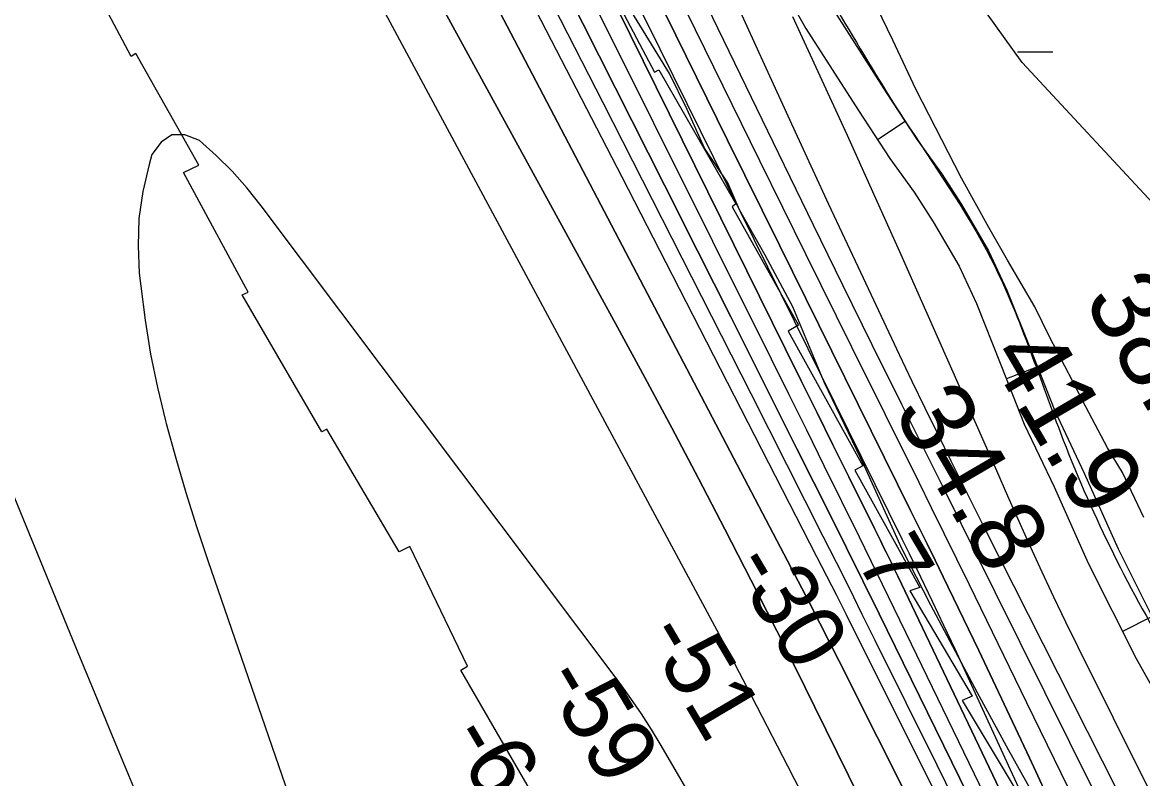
# Model space of a CAD drawing. Extents: x 3245246 to 3283090, y 806824 to 832173.
# Drawn here: x 3271632 to 3272646, y 816086 to 816770 of the extents above; entities that cross this region are included whole.
import ezdxf

# ---------------------------------------------------------------- set-up
doc = ezdxf.new("R2010")
doc.units = 0
for name, color, linetype in [('V-RIVR-EDGE', 7, 'Continuous'), ('V-RIVR-RANG', 7, 'Continuous'), ('V-ROAD-CNTR', 7, 'Continuous'), ('V-RRAP-RVMT', 7, 'Continuous'), ('V-SITE-VEGE', 7, 'Continuous'), ('V-TOPO-DPTH', 7, 'Continuous'), ('V-TOPO-MAJR', 7, 'Continuous'), ('V-TOPO-MINR', 7, 'Continuous'), ('V-TOPO-WATR', 7, 'Continuous'), ('V-WETL-SWMP', 7, 'Continuous')]:
    doc.layers.add(name, color=color, linetype=linetype)

msp = doc.modelspace()

# ---------------------------------------------------------------- linework, layer by layer
at = {"layer": 'V-RIVR-EDGE'}
msp.add_lwpolyline([(3272551.8, 816063.4), (3272524.5, 816112.1), (3272496.4, 816163.5), (3272454.4, 816242.7), (3272428.1, 816294.1), (3272394.3, 816368.5), (3272358, 816443.8), (3272329.5, 816512.5), (3272304.4, 816559.5), (3272281, 816600.4), (3272270.7, 816624.8), (3272249.4, 816656.1), (3272233.9, 816691), (3272217.9, 816723.6), (3272178, 816788.5)], dxfattribs=at)
at = {"layer": 'V-ROAD-CNTR'}
for p, q in [((3272431.1, 816680.2), (3272406, 816663.8)), ((3272550.7, 816458.4), (3272522.8, 816447.4)), ((3272654.5, 816232.6), (3272627.7, 816219.1))]:
    msp.add_line(p, q, dxfattribs=at)
for points in [[(3272032.9, 817504.5), (3272117.1, 817317.1), (3272168.6, 817195.6), (3272227.2, 817050.5), (3272269.2, 816957), (3272323.3, 816856.8), (3272367, 816779.8), (3272413.9, 816706.5), (3272441.9, 816663.7), (3272464, 816633.2), (3272482.1, 816605.2), (3272506.5, 816563.3), (3272523, 816527.6), (3272545.6, 816471.4), (3272566.4, 816418.5), (3272593.2, 816362.3), (3272623.8, 816293.8), (3272666.5, 816208.8), (3272700.9, 816147.8), (3272732.5, 816092.6), (3272762.8, 816033.5)], [(3272005.7, 817491.7), (3272089.6, 817305.1), (3272140.8, 817184.1), (3272199.6, 817038.7), (3272242.3, 816943.7), (3272297.1, 816842.3), (3272341.3, 816764.3), (3272388.7, 816690.2), (3272417.2, 816646.7), (3272439.2, 816616.2), (3272456.5, 816589.5), (3272479.9, 816549.4), (3272495.5, 816515.7), (3272517.7, 816460.3), (3272538.9, 816406.5), (3272566, 816349.7), (3272596.7, 816280.9), (3272640, 816194.7), (3272674.8, 816132.9), (3272706.1, 816078.3)]]:
    msp.add_lwpolyline(points, dxfattribs=at)
msp.add_spline([(3265843.1, 823432.9), (3265859, 823417.1), (3265884.4, 823393.5), (3265921.6, 823385.9), (3265988.6, 823351.1), (3266047.2, 823332.3), (3266110.9, 823317.7), (3266174.6, 823302.5), (3266237.9, 823256.1), (3266319, 823213.7), (3266446.2, 823144), (3266598.2, 823070.2), (3266698.3, 823024.2), (3266809.8, 822977.5), (3266902.8, 822954.7), (3266981.5, 822929.4), (3267047, 822922.9), (3267126.7, 822927), (3267196.8, 822934.5), (3267240.8, 822931.2), (3267315.5, 822929), (3267389.5, 822902.9), (3267472.5, 822855.3), (3267548.2, 822799.1), (3267673.2, 822703.2), (3267729.5, 822659.2), (3267800.8, 822580), (3267841.6, 822514.8), (3267890.4, 822443.6), (3267961.5, 822390.3), (3268026.2, 822347.9), (3268097.5, 822313.7), (3268226.8, 822221.5), (3268328.9, 822136.2), (3268438, 822030.2), (3268539.6, 821913.7), (3268611.4, 821855), (3268669.7, 821833), (3268741.6, 821835.2), (3268781, 821862.3), (3268824.2, 821916.6), (3268873.1, 822006.3), (3268932.5, 822098.1), (3268972.1, 822145.5), (3269019.4, 822162), (3269056, 822158.3), (3269086.7, 822138.7), (3269215.7, 821995.6), (3269467.1, 821682.5), (3269665, 821425.3), (3269890.2, 821132.3), (3269935.6, 821060.8), (3269937.8, 820947), (3269911.9, 820878.4), (3269882.4, 820803.4), (3269850.4, 820754.7), (3269820.8, 820702.9), (3269847.5, 820661.4), (3269995.3, 820504.9), (3270135.1, 820342.3), (3270215.8, 820249.2), (3270280.9, 820161.5), (3270409.8, 819983.2), (3270585.2, 819734.7), (3270723.1, 819531.2), (3270847.8, 819342.2), (3270941.2, 819194.9), (3271024.2, 819065), (3271103.7, 818956), (3271217.9, 818809.2), (3271322.1, 818665), (3271450.9, 818481.1), (3271547.8, 818329.9), (3271656.2, 818159), (3271778.9, 817965.4), (3271939, 817707.5), (3272036.6, 817466.5), (3272126.7, 817285.3), (3272211.9, 817051.1), (3272318, 816867.5), (3272429.4, 816683.2), (3272508.6, 816556.2), (3272571.6, 816398.7), (3272670.4, 816197), (3272779.9, 816022.9), (3272872.1, 815803.2), (3272964.7, 815556.6)], degree=3, dxfattribs=at)
at = {"layer": 'V-RRAP-RVMT'}
for p, q in [((3271730.4, 816739), (3271605.5, 816975)), ((3271730.4, 816739), (3271605.5, 816975)), ((3272151.3, 816825.6), (3272204.3, 816724.9)), ((3272151.3, 816825.6), (3272204.3, 816724.9)), ((3271734.8, 816741.6), (3271730.4, 816739)), ((3271734.8, 816741.6), (3271730.4, 816739)), ((3271791.9, 816640.7), (3271734.8, 816741.6)), ((3271791.9, 816640.7), (3271734.8, 816741.6)), ((3272204.3, 816724.9), (3272208.2, 816726.9)), ((3272204.3, 816724.9), (3272208.2, 816726.9)), ((3272208.2, 816726.9), (3272277.8, 816605.9)), ((3272208.2, 816726.9), (3272277.8, 816605.9)), ((3271778, 816634), (3271791.9, 816640.7)), ((3271778, 816634), (3271791.9, 816640.7)), ((3271836.5, 816525.8), (3271778, 816634)), ((3271836.5, 816525.8), (3271778, 816634)), ((3272277.8, 816605.9), (3272274.4, 816603)), ((3272277.8, 816605.9), (3272274.4, 816603)), ((3272274.4, 816603), (3272334.5, 816496.1)), ((3272274.4, 816603), (3272334.5, 816496.1)), ((3271830.9, 816523.6), (3271836.5, 816525.8)), ((3271830.9, 816523.6), (3271836.5, 816525.8)), ((3271903, 816399.6), (3271830.9, 816523.6)), ((3271903, 816399.6), (3271830.9, 816523.6)), ((3272334.5, 816496.1), (3272325.3, 816490.7)), ((3272334.5, 816496.1), (3272325.3, 816490.7)), ((3272325.3, 816490.7), (3272392.9, 816368.9)), ((3272325.3, 816490.7), (3272392.9, 816368.9)), ((3271907.5, 816401.9), (3271903, 816399.6)), ((3271907.5, 816401.9), (3271903, 816399.6)), ((3271973.2, 816291.2), (3271907.5, 816401.9)), ((3271973.2, 816291.2), (3271907.5, 816401.9)), ((3272392.9, 816368.9), (3272385.6, 816365)), ((3272392.9, 816368.9), (3272385.6, 816365)), ((3272385.6, 816365), (3272444.2, 816258.9)), ((3272385.6, 816365), (3272444.2, 816258.9)), ((3271982.8, 816296), (3271973.2, 816291.2)), ((3271982.8, 816296), (3271973.2, 816291.2)), ((3272035, 816187.6), (3271982.8, 816296)), ((3272035, 816187.6), (3271982.8, 816296)), ((3272444.2, 816258.9), (3272435.3, 816255.9)), ((3272444.2, 816258.9), (3272435.3, 816255.9)), ((3272435.3, 816255.9), (3272491.8, 816160.5)), ((3272435.3, 816255.9), (3272491.8, 816160.5)), ((3272029, 816184), (3272035, 816187.6)), ((3272029, 816184), (3272035, 816187.6)), ((3272096.8, 816066.9), (3272029, 816184)), ((3272096.8, 816066.9), (3272029, 816184)), ((3272491.8, 816160.5), (3272482.7, 816156.5)), ((3272491.8, 816160.5), (3272482.7, 816156.5)), ((3272482.7, 816156.5), (3272549, 816046.2)), ((3272482.7, 816156.5), (3272549, 816046.2))]:
    msp.add_line(p, q, dxfattribs=at)
at = {"layer": 'V-SITE-VEGE'}
for p, q in [((3272420, 816753.9), (3272405.3, 816783.6)), ((3272440.7, 816709.4), (3272420, 816753.9)), ((3272482.2, 816629), (3272440.7, 816709.4)), ((3272506.7, 816584.4), (3272482.2, 816629)), ((3272523.8, 816554.7), (3272506.7, 816584.4)), ((3272548.3, 816512.6), (3272523.8, 816554.7)), ((3272561.7, 816485.4), (3272548.3, 816512.6)), ((3272582.5, 816445.8), (3272561.7, 816485.4)), ((3272594.7, 816422.3), (3272582.5, 816445.8)), ((3272614.2, 816385.1), (3272594.7, 816422.3)), ((3272627.7, 816362.8), (3272614.2, 816385.1)), ((3272647.2, 816322), (3272627.7, 816362.8))]:
    msp.add_line(p, q, dxfattribs=at)
at = {"layer": 'V-TOPO-DPTH'}
for points in [[(3271991.5, 817061.7), (3272213.2, 816622.8), (3272243.2, 816563.2), (3272273.2, 816503.6), (3272303.2, 816444), (3272333.1, 816384.3), (3272363.1, 816324.4), (3272377.9, 816294.6), (3272392.7, 816264.9), (3272407.4, 816235.1), (3272422, 816205.3), (3272509.8, 816026.3)], [(3272509.8, 816026.3), (3272422, 816205.3), (3272407.4, 816235.1), (3272392.7, 816264.9), (3272377.9, 816294.6), (3272363.1, 816324.4), (3272333.1, 816384.3), (3272303.2, 816444), (3272273.2, 816503.6), (3272243.2, 816563.2), (3272213.2, 816622.8), (3271991.5, 817061.7)], [(3272481.8, 815881.9), (3272349.1, 816151.1), (3272332.1, 816185.4), (3272314.9, 816219.7), (3272297.5, 816253.9), (3272280, 816288), (3272267.8, 816311.7), (3272243.9, 816357.5), (3272219.8, 816403.2), (3272195.3, 816448.8), (3272170.6, 816494.2), (3271898.5, 816991.1)], [(3271898.5, 816991.1), (3272170.6, 816494.2), (3272195.3, 816448.8), (3272219.8, 816403.2), (3272243.9, 816357.5), (3272267.8, 816311.7), (3272280, 816288), (3272297.5, 816253.9), (3272314.9, 816219.7), (3272332.1, 816185.4), (3272349.1, 816151.1), (3272481.8, 815881.9)], [(3272100.5, 816924.8), (3272322.8, 816474.4), (3272337, 816445.6), (3272351.3, 816416.7), (3272365.6, 816387.9), (3272380, 816359), (3272403.4, 816312.1), (3272406, 816306.8), (3272408.7, 816301.4), (3272411.3, 816296), (3272413.9, 816290.6), (3272416.6, 816285.3), (3272419.2, 816279.9), (3272421.8, 816274.5), (3272424.3, 816269.1), (3272637.7, 815822.5)], [(3272637.7, 815822.5), (3272424.3, 816269.1), (3272421.8, 816274.5), (3272419.2, 816279.9), (3272416.6, 816285.3), (3272413.9, 816290.6), (3272411.3, 816296), (3272408.7, 816301.4), (3272406, 816306.8), (3272403.4, 816312.1), (3272380, 816359), (3272365.6, 816387.9), (3272351.3, 816416.7), (3272337, 816445.6), (3272322.8, 816474.4), (3272100.5, 816924.8)], [(3272002.6, 816896.8), (3272340.8, 816251.9), (3272344.1, 816245.5), (3272347.4, 816239.2), (3272350.6, 816232.9), (3272353.9, 816226.5), (3272371, 816192.9), (3272382.7, 816169.7), (3272394.4, 816146.4), (3272406.1, 816123.2), (3272417.7, 816099.9), (3272695.9, 815539.1)], [(3272002.6, 816896.8), (3272340.8, 816251.9), (3272344.1, 816245.5), (3272347.4, 816239.2), (3272350.6, 816232.9), (3272353.9, 816226.5), (3272371, 816192.9), (3272382.7, 816169.7), (3272394.4, 816146.4), (3272406.1, 816123.2), (3272417.7, 816099.9), (3272695.9, 815539.1)], [(3272176.7, 816853.3), (3272223.4, 816758.3), (3272270.2, 816663.4), (3272317.2, 816568.5), (3272436, 816328.5), (3272443.5, 816313.5), (3272450.9, 816298.4), (3272458.2, 816283.4), (3272465.5, 816268.3), (3272497.7, 816201.7), (3272520.8, 816153.2), (3272543.7, 816104.6), (3272566.2, 816055.8)], [(3272460.8, 816067.9), (3272430.4, 816129.2), (3272386.7, 816216.4), (3272377.9, 816234), (3272369.1, 816251.5), (3272360.2, 816269), (3272351.2, 816286.5), (3272220.4, 816541.4), (3272174.8, 816630), (3272129.2, 816718.6), (3272083.4, 816807)], [(3272460.8, 816067.9), (3272430.4, 816129.2), (3272386.7, 816216.4), (3272377.9, 816234), (3272369.1, 816251.5), (3272360.2, 816269), (3272351.2, 816286.5), (3272220.4, 816541.4), (3272174.8, 816630), (3272129.2, 816718.6), (3272083.4, 816807)]]:
    msp.add_lwpolyline(points, dxfattribs=at)
at = {"layer": 'V-TOPO-MAJR'}
for points in [[(3272349.8, 816048.4), (3272324.8, 816097.2), (3272287.7, 816168.9), (3272281.1, 816181.7), (3272274.4, 816194.5), (3272267.7, 816207.2), (3272260.9, 816219.9), (3271962.7, 816773.9), (3271942.7, 816810.6), (3271922.6, 816847.2), (3271902.1, 816883.6), (3271881.3, 816919.9), (3271860.4, 816956.1), (3271839.6, 816992.3), (3271818.8, 817028.5), (3271798, 817064.7), (3271706.2, 817224.8), (3271673.5, 817284.2), (3271642.2, 817344.4), (3271613.2, 817405.6), (3271585.6, 817467.6)], [(3272743.3, 815837.7), (3272502.7, 816313.3), (3272499.7, 816319.3), (3272496.6, 816325.3), (3272493.6, 816331.4), (3272490.6, 816337.4), (3272472.7, 816373.1), (3272460.8, 816397.1), (3272449.1, 816421.1), (3272437.5, 816445.2), (3272426, 816469.3), (3272390.9, 816543.7), (3272362, 816605.2), (3272333.5, 816666.7), (3272305.2, 816728.4), (3272277.2, 816790.2)], [(3271616.7, 816359.7), (3271667.2, 816236.9), (3271682.3, 816199.9), (3271697.6, 816162.9), (3271712.8, 816126), (3271728.2, 816089.1), (3271737.1, 816067.5)]]:
    msp.add_lwpolyline(points, dxfattribs=at)
at = {"layer": 'V-TOPO-MINR'}
for points in [[(3272574.3, 815923.8), (3272436.9, 816207.6), (3272421.2, 816239.9), (3272405.5, 816272.1), (3272389.7, 816304.4), (3272373.8, 816336.6), (3272357.9, 816368.8), (3272342, 816401), (3272326, 816433.1), (3272310, 816465.3), (3271990.9, 817105.3), (3271902.2, 817283.4), (3271866.3, 817355.7), (3271830.5, 817428.1), (3271794.9, 817500.5)], [(3272625.1, 816028.2), (3272512.6, 816254.6), (3272497.1, 816285.6), (3272481.7, 816316.6), (3272466.3, 816347.6), (3272450.9, 816378.6), (3272428.1, 816424.4), (3272401.3, 816478.3), (3272374.7, 816532.3), (3272348.2, 816586.4), (3272321.8, 816640.5), (3272072, 817155)], [(3272509.8, 816026.3), (3272422, 816205.3), (3272407.4, 816235.1), (3272392.7, 816264.9), (3272377.9, 816294.6), (3272363.1, 816324.4), (3272333.1, 816384.3), (3272303.2, 816444), (3272273.2, 816503.6), (3272243.2, 816563.2), (3272213.2, 816622.8), (3271991.5, 817061.7)], [(3272481.8, 815881.9), (3272349.1, 816151.1), (3272332.1, 816185.4), (3272314.9, 816219.7), (3272297.5, 816253.9), (3272280, 816288), (3272267.8, 816311.7), (3272243.9, 816357.5), (3272219.8, 816403.2), (3272195.3, 816448.8), (3272170.6, 816494.2), (3271898.5, 816991.1)], [(3272695.9, 815539.1), (3272417.7, 816099.9), (3272406.1, 816123.2), (3272394.4, 816146.4), (3272382.7, 816169.7), (3272371, 816192.9), (3272353.9, 816226.5), (3272350.6, 816232.9), (3272347.4, 816239.2), (3272344.1, 816245.5), (3272340.8, 816251.9), (3272002.6, 816896.8)], [(3272566.2, 816055.8), (3272543.7, 816104.6), (3272520.8, 816153.2), (3272497.7, 816201.7), (3272465.5, 816268.3), (3272458.2, 816283.4), (3272450.9, 816298.4), (3272443.5, 816313.5), (3272436, 816328.5), (3272317.2, 816568.5), (3272270.2, 816663.4), (3272223.4, 816758.3), (3272176.7, 816853.3)], [(3272578.5, 816078), (3272541.3, 816154.6), (3272489.2, 816261.3), (3272477.8, 816284.4), (3272466.4, 816307.6), (3272455, 816330.7), (3272443.6, 816353.8), (3272382.8, 816476.1), (3272341.1, 816560.4), (3272299.5, 816644.8), (3272258, 816729.3), (3272216.7, 816813.8)], [(3272460.8, 816067.9), (3272430.4, 816129.2), (3272386.7, 816216.4), (3272377.9, 816234), (3272369.1, 816251.5), (3272360.2, 816269), (3272351.2, 816286.5), (3272220.4, 816541.4), (3272174.8, 816630), (3272129.2, 816718.6), (3272083.4, 816807)], [(3272551.6, 816039.4), (3272526.5, 816093.9), (3272496.3, 816159.6), (3272486.3, 816181.3), (3272476.2, 816202.9), (3272466, 816224.5), (3272455.7, 816246.1), (3272441.5, 816275.6), (3272438.3, 816282.3), (3272435, 816289.1), (3272431.7, 816295.9), (3272428.3, 816302.6), (3272209.3, 816745.7), (3272177.9, 816809.2)], [(3272499.3, 816018.2), (3272459.9, 816098.2), (3272404, 816211), (3272392.3, 816234.5), (3272380.6, 816258.1), (3272368.8, 816281.5), (3272357, 816305), (3272291.6, 816433.8), (3272247, 816521.6), (3272202.4, 816609.4), (3272157.6, 816697.1), (3272112.8, 816784.8)], [(3272875, 815628), (3272587.6, 816204.8), (3272576.6, 816227.3), (3272565.7, 816250), (3272555.1, 816272.7), (3272544.6, 816295.6), (3272534.3, 816318.5), (3272524.1, 816341.4), (3272513.9, 816364.4), (3272503.7, 816387.4), (3272427.3, 816559.8), (3272378.8, 816667.5), (3272329.4, 816774.8)], [(3272314.4, 815937.4), (3272210.2, 816116), (3272201.5, 816130.4), (3272192.4, 816144.5), (3272182.9, 816158.4), (3272173, 816172), (3271848.2, 816604), (3271835.4, 816619.9), (3271821.9, 816635.2), (3271807.4, 816649.5), (3271792.3, 816663.2), (3271779.1, 816668.1), (3271767.4, 816668.3), (3271757.7, 816661.6), (3271749.4, 816650.3), (3271746.8, 816641.3), (3271741.2, 816617), (3271737.6, 816592.6), (3271736.8, 816567.9), (3271737.9, 816543), (3271739.2, 816531.3), (3271743.1, 816500.5), (3271748, 816469.9), (3271754.3, 816439.6), (3271761.6, 816409.5), (3271762.2, 816407), (3271770.9, 816375.8), (3271779.9, 816344.8), (3271789.7, 816314), (3271799.9, 816283.3), (3271906.4, 815974.6)]]:
    msp.add_lwpolyline(points, dxfattribs=at)
at = {"layer": 'V-TOPO-WATR'}
msp.add_lwpolyline([(3272637.7, 815822.5), (3272424.3, 816269.1), (3272421.8, 816274.5), (3272419.2, 816279.9), (3272416.6, 816285.3), (3272413.9, 816290.6), (3272411.3, 816296), (3272408.7, 816301.4), (3272406, 816306.8), (3272403.4, 816312.1), (3272380, 816359), (3272365.6, 816387.9), (3272351.3, 816416.7), (3272337, 816445.6), (3272322.8, 816474.4), (3272100.5, 816924.8)], dxfattribs=at)
at = {"layer": 'V-WETL-SWMP'}
msp.add_line((3272532.8, 816743.3), (3272564.8, 816743.3), dxfattribs=at)
msp.add_lwpolyline([(3274649.9, 815540), (3274471.4, 815493), (3274246, 815624.6), (3274030, 815812.6), (3273814.1, 816028.8), (3273598.1, 816216.8), (3273457.2, 816329.5), (3273250.6, 816395.3), (3273119.1, 816442.3), (3272959.5, 816508.1), (3272884.3, 816545.7), (3272659, 816602.1), (3272536.9, 816733.7), (3272320.9, 817034.5), (3272095.5, 817466.8), (3271926.5, 817824), (3271663.5, 818247), (3271475.7, 818585.3), (3271156.4, 818951.9), (3271053.1, 819243.2)], dxfattribs=at)

# ---------------------------------------------------------------- texts
at = {"layer": 'V-RIVR-RANG'}
for s, height, rotation, p in [('38.5', 67, 300.2883, (3272591.9, 816519.1)), ('41.9', 67, 300.2883, (3272505.5, 816468.6)), ('34.8', 67, 300.2883, (3272419.5, 816417.8)), ('7', 60, 300.5728, (3272385.7, 816283.9)), ('-30', 60, 300.5728, (3272272.2, 816279.4)), ('-51', 60, 300.5728, (3272193.5, 816216.2)), ('-59', 60, 300.5728, (3272101, 816176.1)), ('-64', 60, 300.5728, (3272015.7, 816123.8))]:
    msp.add_text(s, height=height, rotation=rotation, dxfattribs=at).set_placement(p)

doc.saveas('drawing.dxf')
